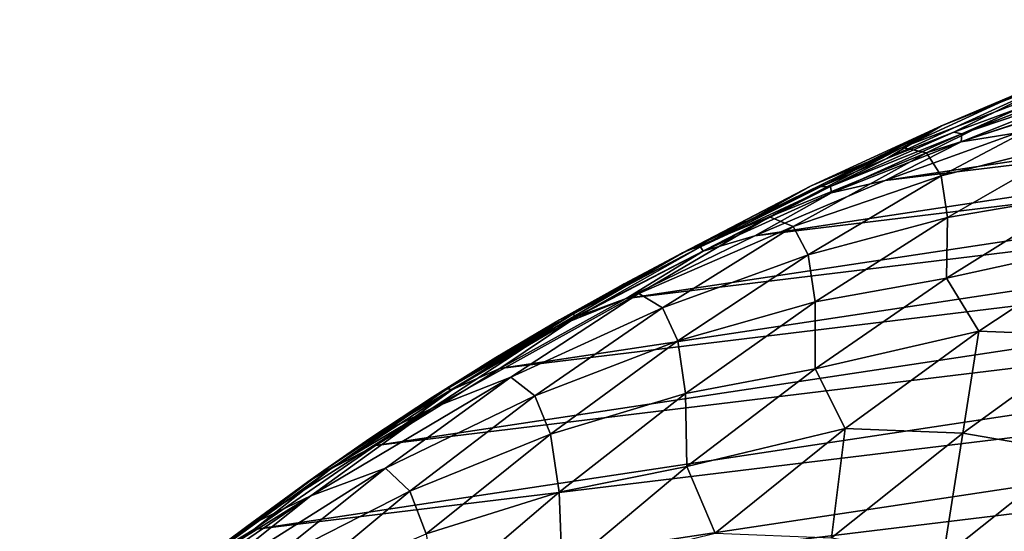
# Model space of a CAD drawing. Header units: metres. Extents: x -46 to 104, y -30 to 30.
# Tile 608 of 656: x 77.59 to 81.93, y 15.34 to 17.6. Entities that reach past the tile are written whole.
import ezdxf

# ---------------------------------------------------------------- set-up
doc = ezdxf.new("R2010")
doc.units = ezdxf.units.M
doc.layers.add('solid_26_000_502_XXX', color=7, linetype='CONTINUOUS')

msp = doc.modelspace()

# ---------------------------------------------------------------- linework, layer by layer
at = {"layer": 'solid_26_000_502_XXX'}
for points in [[(81.407028, 16.887779, 285.787811), (86.101807, 17.596304, 282.576752), (86.67952, 17.527084, 282.151093)], [(81.407028, 16.887779, 285.787811), (81.987305, 17.097414, 285.414764), (86.101807, 17.596304, 282.576752)], [(80.832909, 16.644703, 286.149963), (86.67952, 17.527084, 282.151093), (87.250626, 17.422838, 281.723297)], [(80.832909, 16.644703, 286.149963), (81.407028, 16.887779, 285.787811), (86.67952, 17.527084, 282.151093)], [(80.266113, 16.368679, 286.500458), (87.250626, 17.422838, 281.723297), (87.813652, 17.283823, 281.294495)], [(80.266113, 16.368679, 286.500458), (80.832909, 16.644703, 286.149963), (87.250626, 17.422838, 281.723297)], [(81.414413, 16.984816, 286.334564), (81.654831, 17.12904, 287.196808), (82.235954, 17.360834, 286.827484)], [(81.708641, 17.10166, 286.147461), (81.414413, 16.984816, 286.334564), (82.235954, 17.360834, 286.827484)], [(82.235954, 17.360834, 286.827484), (81.654831, 17.12904, 287.196808), (82.074883, 17.306385, 287.957336)], [(82.004379, 17.209936, 285.957611), (81.708641, 17.10166, 286.147461), (82.235954, 17.360834, 286.827484)], [(82.074883, 17.306385, 287.957336), (81.481308, 17.033983, 288.327637), (82.183136, 17.30246, 288.921906)], [(81.654831, 17.12904, 287.196808), (81.481308, 17.033983, 288.327637), (82.074883, 17.306385, 287.957336)], [(81.743927, 17.093557, 285.936157), (82.004379, 17.209936, 285.957611), (82.301445, 17.30958, 285.765137)], [(82.328255, 17.292128, 285.558044), (81.743927, 17.093557, 285.936157), (82.301445, 17.30958, 285.765137)], [(79.708519, 16.060617, 286.838104), (87.813652, 17.283823, 281.294495), (88.366821, 17.110479, 280.865997)], [(79.708519, 16.060617, 286.838104), (80.266113, 16.368679, 286.500458), (87.813652, 17.283823, 281.294495)], [(81.481308, 17.033983, 288.327637), (81.58786, 17.009975, 289.28949), (82.183136, 17.30246, 288.921906)], [(82.183136, 17.30246, 288.921906), (81.58786, 17.009975, 289.28949), (82.248062, 17.223501, 289.917633)], [(82.317726, 17.250818, 285.379364), (81.741013, 17.058645, 285.753296), (82.328255, 17.292128, 285.558044)], [(81.741013, 17.058645, 285.753296), (81.743927, 17.093557, 285.936157), (82.328255, 17.292128, 285.558044)], [(81.58786, 17.009975, 289.28949), (81.652634, 16.908194, 290.280884), (82.248062, 17.223501, 289.917633)], [(82.248062, 17.223501, 289.917633), (81.652634, 16.908194, 290.280884), (82.274536, 17.066036, 290.938293)], [(82.317726, 17.250818, 285.379364), (81.987305, 17.097414, 285.414764), (81.741013, 17.058645, 285.753296)], [(81.743927, 17.093557, 285.936157), (81.708641, 17.10166, 286.147461), (82.004379, 17.209936, 285.957611)], [(79.161232, 15.721135, 287.162292), (88.366821, 17.110479, 280.865997), (88.909355, 16.903065, 280.438446)], [(79.161232, 15.721135, 287.162292), (79.708519, 16.060617, 286.838104), (88.366821, 17.110479, 280.865997)], [(80.831223, 16.725718, 286.700043), (81.080521, 16.865026, 287.554993), (81.654831, 17.12904, 287.196808)], [(81.12188, 16.859476, 286.518799), (80.831223, 16.725718, 286.700043), (81.654831, 17.12904, 287.196808)], [(81.654831, 17.12904, 287.196808), (81.080521, 16.865026, 287.554993), (81.481308, 17.033983, 288.327637)], [(81.414413, 16.984816, 286.334564), (81.12188, 16.859476, 286.518799), (81.654831, 17.12904, 287.196808)], [(81.16523, 16.861528, 286.303711), (81.414413, 16.984816, 286.334564), (81.708641, 17.10166, 286.147461)], [(81.743927, 17.093557, 285.936157), (81.16523, 16.861528, 286.303711), (81.708641, 17.10166, 286.147461)], [(81.169647, 16.833691, 286.117004), (81.16523, 16.861528, 286.303711), (81.743927, 17.093557, 285.936157)], [(81.741013, 17.058645, 285.753296), (81.169647, 16.833691, 286.117004), (81.743927, 17.093557, 285.936157)], [(81.741013, 17.058645, 285.753296), (81.987305, 17.097414, 285.414764), (81.407028, 16.887779, 285.787811)], [(81.741013, 17.058645, 285.753296), (81.407028, 16.887779, 285.787811), (81.169647, 16.833691, 286.117004)], [(81.652634, 16.908194, 290.280884), (81.680786, 16.725525, 291.29541), (82.274536, 17.066036, 290.938293)], [(82.274536, 17.066036, 290.938293), (81.680786, 16.725525, 291.29541), (82.265915, 16.825542, 291.978516)], [(80.514328, 16.569395, 287.901215), (80.896217, 16.728523, 288.685425), (81.481308, 17.033983, 288.327637)], [(81.080521, 16.865026, 287.554993), (80.514328, 16.569395, 287.901215), (81.481308, 17.033983, 288.327637)], [(81.481308, 17.033983, 288.327637), (80.896217, 16.728523, 288.685425), (81.58786, 17.009975, 289.28949)], [(80.896217, 16.728523, 288.685425), (81.001785, 16.684744, 289.644104), (81.58786, 17.009975, 289.28949)], [(81.58786, 17.009975, 289.28949), (81.001785, 16.684744, 289.644104), (81.652634, 16.908194, 290.280884)], [(81.16523, 16.861528, 286.303711), (81.12188, 16.859476, 286.518799), (81.414413, 16.984816, 286.334564)], [(78.625404, 15.350945, 287.47229), (88.909355, 16.903065, 280.438446), (89.439659, 16.662167, 280.013092)], [(78.625404, 15.350945, 287.47229), (79.161232, 15.721135, 287.162292), (88.909355, 16.903065, 280.438446)], [(81.169647, 16.833691, 286.117004), (81.407028, 16.887779, 285.787811), (80.832909, 16.644703, 286.149963)], [(81.001785, 16.684744, 289.644104), (81.067245, 16.560484, 290.630615), (81.652634, 16.908194, 290.280884)], [(81.652634, 16.908194, 290.280884), (81.067245, 16.560484, 290.630615), (81.680786, 16.725525, 291.29541)], [(80.256233, 16.433279, 287.053162), (80.514328, 16.569395, 287.901215), (81.080521, 16.865026, 287.554993)], [(80.54261, 16.583624, 286.878204), (80.256233, 16.433279, 287.053162), (81.080521, 16.865026, 287.554993)], [(80.831223, 16.725718, 286.700043), (80.54261, 16.583624, 286.878204), (81.080521, 16.865026, 287.554993)], [(80.604988, 16.576488, 286.469635), (80.593552, 16.596601, 286.659851), (81.16523, 16.861528, 286.303711)], [(81.16523, 16.861528, 286.303711), (80.593552, 16.596601, 286.659851), (81.12188, 16.859476, 286.518799)], [(80.593552, 16.596601, 286.659851), (80.831223, 16.725718, 286.700043), (81.12188, 16.859476, 286.518799)], [(81.169647, 16.833691, 286.117004), (80.604988, 16.576488, 286.469635), (81.16523, 16.861528, 286.303711)], [(81.169647, 16.833691, 286.117004), (80.832909, 16.644703, 286.149963), (80.604988, 16.576488, 286.469635)], [(82.265915, 16.825542, 291.978516), (81.675941, 16.457668, 292.327606), (82.419762, 16.620451, 292.918365)], [(81.680786, 16.725525, 291.29541), (81.675941, 16.457668, 292.327606), (82.265915, 16.825542, 291.978516)], [(79.957558, 16.242825, 288.23468), (80.320984, 16.390724, 289.029877), (80.896217, 16.728523, 288.685425)], [(80.514328, 16.569395, 287.901215), (79.957558, 16.242825, 288.23468), (80.896217, 16.728523, 288.685425)], [(80.896217, 16.728523, 288.685425), (80.320984, 16.390724, 289.029877), (81.001785, 16.684744, 289.644104)], [(80.593552, 16.596601, 286.659851), (80.54261, 16.583624, 286.878204), (80.831223, 16.725718, 286.700043)], [(81.067245, 16.560484, 290.630615), (81.098045, 16.353022, 291.638428), (81.680786, 16.725525, 291.29541)], [(81.680786, 16.725525, 291.29541), (81.098045, 16.353022, 291.638428), (81.675941, 16.457668, 292.327606)], [(78.102783, 14.951252, 287.76712), (89.439659, 16.662167, 280.013092), (89.956116, 16.388533, 279.591248)], [(78.102783, 14.951252, 287.76712), (78.625404, 15.350945, 287.47229), (89.439659, 16.662167, 280.013092)], [(80.320984, 16.390724, 289.029877), (80.426262, 16.327513, 289.984985), (81.001785, 16.684744, 289.644104)], [(81.001785, 16.684744, 289.644104), (80.426262, 16.327513, 289.984985), (81.067245, 16.560484, 290.630615)], [(80.604988, 16.576488, 286.469635), (80.832909, 16.644703, 286.149963), (80.266113, 16.368679, 286.500458)], [(81.675941, 16.457668, 292.327606), (81.818443, 16.224293, 293.27002), (82.419762, 16.620451, 292.918365)], [(82.419762, 16.620451, 292.918365), (81.818443, 16.224293, 293.27002), (82.340714, 16.203354, 293.98941)], [(79.690872, 16.108223, 287.393066), (79.957558, 16.242825, 288.23468), (80.514328, 16.569395, 287.901215)], [(79.97226, 16.27478, 287.224823), (79.690872, 16.108223, 287.393066), (80.514328, 16.569395, 287.901215)], [(80.256233, 16.433279, 287.053162), (79.97226, 16.27478, 287.224823), (80.514328, 16.569395, 287.901215)], [(80.048363, 16.287645, 286.810364), (80.030266, 16.299412, 287.003693), (80.593552, 16.596601, 286.659851)], [(80.593552, 16.596601, 286.659851), (80.030266, 16.299412, 287.003693), (80.54261, 16.583624, 286.878204)], [(80.030266, 16.299412, 287.003693), (80.256233, 16.433279, 287.053162), (80.54261, 16.583624, 286.878204)], [(80.604988, 16.576488, 286.469635), (80.048363, 16.287645, 286.810364), (80.593552, 16.596601, 286.659851)], [(80.604988, 16.576488, 286.469635), (80.266113, 16.368679, 286.500458), (80.048363, 16.287645, 286.810364)], [(80.426262, 16.327513, 289.984985), (80.49324, 16.181164, 290.966095), (81.067245, 16.560484, 290.630615)], [(81.067245, 16.560484, 290.630615), (80.49324, 16.181164, 290.966095), (81.098045, 16.353022, 291.638428)], [(81.675941, 16.457668, 292.327606), (81.09803, 16.05829, 292.661926), (81.818443, 16.224293, 293.27002)], [(81.098045, 16.353022, 291.638428), (81.09803, 16.05829, 292.661926), (81.675941, 16.457668, 292.327606)], [(80.030266, 16.299412, 287.003693), (79.97226, 16.27478, 287.224823), (80.256233, 16.433279, 287.053162)], [(77.594368, 14.522827, 288.046204), (89.956116, 16.388533, 279.591248), (83.738213, 15.323626, 283.819366)], [(77.594368, 14.522827, 288.046204), (78.102783, 14.951252, 287.76712), (89.956116, 16.388533, 279.591248)], [(79.411476, 15.886063, 288.554626), (79.75695, 16.021376, 289.360168), (80.320984, 16.390724, 289.029877)], [(79.957558, 16.242825, 288.23468), (79.411476, 15.886063, 288.554626), (80.320984, 16.390724, 289.029877)], [(80.048363, 16.287645, 286.810364), (80.266113, 16.368679, 286.500458), (79.708519, 16.060617, 286.838104)], [(80.320984, 16.390724, 289.029877), (79.75695, 16.021376, 289.360168), (80.426262, 16.327513, 289.984985)], [(80.49324, 16.181164, 290.966095), (80.527618, 15.949364, 291.966583), (81.098045, 16.353022, 291.638428)], [(81.098045, 16.353022, 291.638428), (80.527618, 15.949364, 291.966583), (81.09803, 16.05829, 292.661926)], [(79.75695, 16.021376, 289.360168), (79.862617, 15.939106, 290.311279), (80.426262, 16.327513, 289.984985)], [(80.426262, 16.327513, 289.984985), (79.862617, 15.939106, 290.311279), (80.49324, 16.181164, 290.966095)], [(79.501099, 15.967847, 287.138367), (79.476746, 15.970677, 287.334412), (80.030266, 16.299412, 287.003693)], [(80.030266, 16.299412, 287.003693), (79.476746, 15.970677, 287.334412), (79.97226, 16.27478, 287.224823)], [(79.476746, 15.970677, 287.334412), (79.690872, 16.108223, 287.393066), (79.97226, 16.27478, 287.224823)], [(80.048363, 16.287645, 286.810364), (79.501099, 15.967847, 287.138367), (80.030266, 16.299412, 287.003693)], [(80.048363, 16.287645, 286.810364), (79.708519, 16.060617, 286.838104), (79.501099, 15.967847, 287.138367)], [(79.13652, 15.751346, 287.718872), (79.411476, 15.886063, 288.554626), (79.957558, 16.242825, 288.23468)], [(79.412231, 15.933708, 287.55777), (79.13652, 15.751346, 287.718872), (79.957558, 16.242825, 288.23468)], [(79.690872, 16.108223, 287.393066), (79.412231, 15.933708, 287.55777), (79.957558, 16.242825, 288.23468)], [(81.09803, 16.05829, 292.661926), (81.230553, 15.795481, 293.605713), (81.818443, 16.224293, 293.27002)], [(81.818443, 16.224293, 293.27002), (81.230553, 15.795481, 293.605713), (81.748344, 15.774901, 294.3284)], [(81.818443, 16.224293, 293.27002), (81.748344, 15.774901, 294.3284), (82.340714, 16.203354, 293.98941)], [(79.862617, 15.939106, 290.311279), (79.931915, 15.771097, 291.286499), (80.49324, 16.181164, 290.966095)], [(80.49324, 16.181164, 290.966095), (79.931915, 15.771097, 291.286499), (80.527618, 15.949364, 291.966583)], [(82.340714, 16.203354, 293.98941), (81.748344, 15.774901, 294.3284), (82.242416, 15.690731, 295.059875)], [(79.476746, 15.970677, 287.334412), (79.412231, 15.933708, 287.55777), (79.690872, 16.108223, 287.393066)], [(79.501099, 15.967847, 287.138367), (79.708519, 16.060617, 286.838104), (79.161232, 15.721135, 287.162292)], [(80.527618, 15.949364, 291.966583), (80.533485, 15.628302, 292.980774), (81.09803, 16.05829, 292.661926)], [(81.09803, 16.05829, 292.661926), (80.533485, 15.628302, 292.980774), (81.230553, 15.795481, 293.605713)], [(78.87735, 15.499926, 288.860321), (79.205444, 15.621346, 289.675537), (79.75695, 16.021376, 289.360168)], [(79.411476, 15.886063, 288.554626), (78.87735, 15.499926, 288.860321), (79.75695, 16.021376, 289.360168)], [(79.75695, 16.021376, 289.360168), (79.205444, 15.621346, 289.675537), (79.862617, 15.939106, 290.311279)], [(78.9645, 15.617853, 287.45285), (78.934311, 15.611191, 287.651215), (79.476746, 15.970677, 287.334412)], [(79.476746, 15.970677, 287.334412), (78.934311, 15.611191, 287.651215), (79.412231, 15.933708, 287.55777)], [(79.501099, 15.967847, 287.138367), (78.9645, 15.617853, 287.45285), (79.476746, 15.970677, 287.334412)], [(79.501099, 15.967847, 287.138367), (79.161232, 15.721135, 287.162292), (78.9645, 15.617853, 287.45285)], [(78.934311, 15.611191, 287.651215), (79.13652, 15.751346, 287.718872), (79.412231, 15.933708, 287.55777)], [(79.205444, 15.621346, 289.675537), (79.312149, 15.520419, 290.622253), (79.862617, 15.939106, 290.311279)], [(79.862617, 15.939106, 290.311279), (79.312149, 15.520419, 290.622253), (79.931915, 15.771097, 291.286499)], [(79.931915, 15.771097, 291.286499), (79.970787, 15.515464, 292.279144), (80.527618, 15.949364, 291.966583)], [(80.527618, 15.949364, 291.966583), (79.970787, 15.515464, 292.279144), (80.533485, 15.628302, 292.980774)], [(78.594543, 15.363528, 288.029816), (78.87735, 15.499926, 288.860321), (79.411476, 15.886063, 288.554626)], [(78.863899, 15.561246, 287.876251), (78.594543, 15.363528, 288.029816), (79.411476, 15.886063, 288.554626)], [(79.13652, 15.751346, 287.718872), (78.863899, 15.561246, 287.876251), (79.411476, 15.886063, 288.554626)], [(80.533485, 15.628302, 292.980774), (80.657463, 15.335017, 293.924683), (81.230553, 15.795481, 293.605713)], [(81.230553, 15.795481, 293.605713), (80.657463, 15.335017, 293.924683), (81.170753, 15.314542, 294.650604)], [(81.230553, 15.795481, 293.605713), (81.170753, 15.314542, 294.650604), (81.748344, 15.774901, 294.3284)], [(78.934311, 15.611191, 287.651215), (78.863899, 15.561246, 287.876251), (79.13652, 15.751346, 287.718872)], [(79.312149, 15.520419, 290.622253), (79.38456, 15.331215, 291.591125), (79.931915, 15.771097, 291.286499)], [(79.931915, 15.771097, 291.286499), (79.38456, 15.331215, 291.591125), (79.970787, 15.515464, 292.279144)], [(81.748344, 15.774901, 294.3284), (81.170753, 15.314542, 294.650604), (81.662018, 15.228776, 295.383789)], [(81.748344, 15.774901, 294.3284), (81.662018, 15.228776, 295.383789), (82.242416, 15.690731, 295.059875)], [(78.9645, 15.617853, 287.45285), (79.161232, 15.721135, 287.162292), (78.625404, 15.350945, 287.47229)], [(82.242416, 15.690731, 295.059875), (81.662018, 15.228776, 295.383789), (82.551773, 15.419629, 295.888824)], [(78.356384, 15.085299, 289.151031), (78.667747, 15.19157, 289.97525), (79.205444, 15.621346, 289.675537)], [(78.87735, 15.499926, 288.860321), (78.356384, 15.085299, 289.151031), (79.205444, 15.621346, 289.675537)], [(78.9645, 15.617853, 287.45285), (78.439827, 15.238494, 287.753113), (78.934311, 15.611191, 287.651215)], [(78.9645, 15.617853, 287.45285), (78.625404, 15.350945, 287.47229), (78.439827, 15.238494, 287.753113)], [(79.205444, 15.621346, 289.675537), (78.667747, 15.19157, 289.97525), (79.312149, 15.520419, 290.622253)], [(79.970787, 15.515464, 292.279144), (79.983551, 15.168665, 293.283356), (80.533485, 15.628302, 292.980774)], [(80.533485, 15.628302, 292.980774), (79.983551, 15.168665, 293.283356), (80.657463, 15.335017, 293.924683)], [(78.439827, 15.238494, 287.753113), (78.404274, 15.221818, 287.953369), (78.934311, 15.611191, 287.651215)], [(78.934311, 15.611191, 287.651215), (78.404274, 15.221818, 287.953369), (78.863899, 15.561246, 287.876251)], [(78.404274, 15.221818, 287.953369), (78.594543, 15.363528, 288.029816), (78.863899, 15.561246, 287.876251)], [(78.066284, 14.945725, 288.325134), (78.356384, 15.085299, 289.151031), (78.87735, 15.499926, 288.860321)], [(78.328621, 15.158312, 288.179474), (78.066284, 14.945725, 288.325134), (78.87735, 15.499926, 288.860321)], [(78.594543, 15.363528, 288.029816), (78.328621, 15.158312, 288.179474), (78.87735, 15.499926, 288.860321)], [(78.667747, 15.19157, 289.97525), (78.776123, 15.072416, 290.917206), (79.312149, 15.520419, 290.622253)], [(79.312149, 15.520419, 290.622253), (78.776123, 15.072416, 290.917206), (79.38456, 15.331215, 291.591125)], [(79.38456, 15.331215, 291.591125), (79.428818, 15.052298, 292.575378), (79.970787, 15.515464, 292.279144)], [(79.970787, 15.515464, 292.279144), (79.428818, 15.052298, 292.575378), (79.983551, 15.168665, 293.283356)], [(81.662018, 15.228776, 295.383789), (81.987534, 14.956902, 296.201019), (82.551773, 15.419629, 295.888824)], [(78.404274, 15.221818, 287.953369), (78.328621, 15.158312, 288.179474), (78.594543, 15.363528, 288.029816)], [(78.439827, 15.238494, 287.753113), (78.625404, 15.350945, 287.47229), (78.102783, 14.951252, 287.76712)]]:
    msp.add_3dface(points, dxfattribs=at)

doc.saveas('drawing.dxf')
